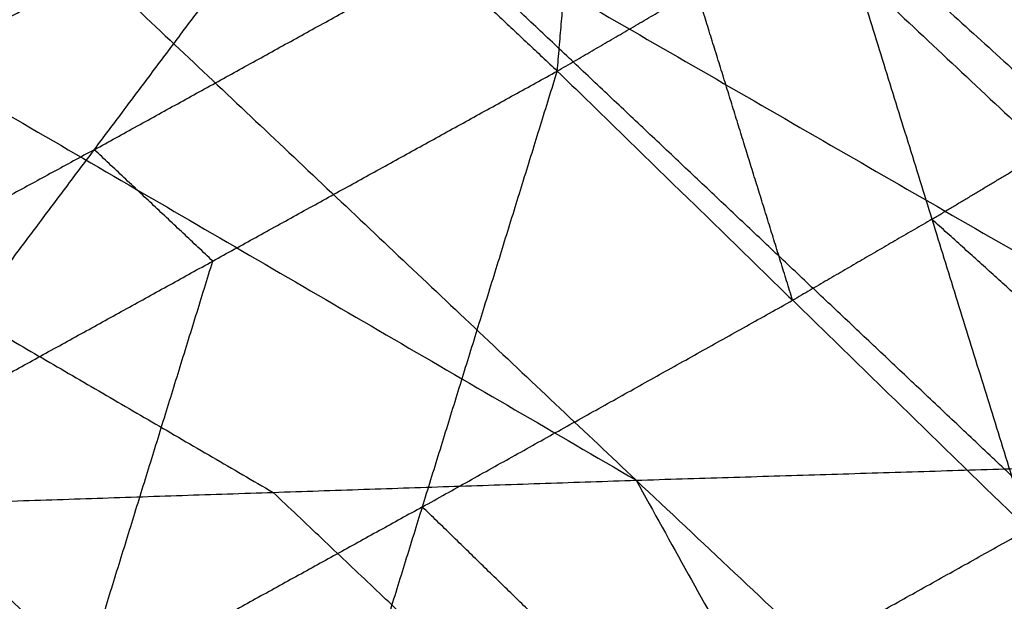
# Model space of a CAD drawing. Header units: millimetres. Extents: x -106 to 110, y -96 to 120.
# Tile 974 of 1020: x 94.96 to 96.483, y 57.902 to 58.803. Entities that reach past the tile are written whole.
import ezdxf

# ---------------------------------------------------------------- set-up
doc = ezdxf.new("R2010")
doc.units = ezdxf.units.MM
doc.header["$MEASUREMENT"] = 0
doc.layers.add('Default', color=7, linetype='Continuous', true_color=0x000000)

msp = doc.modelspace()

# ---------------------------------------------------------------- linework, layer by layer
at = {"layer": 'Default'}
for points in [[(95.1607, 59.9007, 12.2874), (96.1066, 59.0128, 11.4076), (97.0526, 58.1249, 10.5278)], [(94.0299, 59.8691, 11.6813), (94.9718, 58.9794, 10.7989), (95.9136, 58.0898, 9.9164)], [(94.0299, 59.8691, 11.6813), (95.5412, 58.997, 11.1045), (97.0526, 58.1249, 10.5278)], [(92.915, 59.836, 11.0933), (94.4143, 58.9629, 10.5049), (95.9136, 58.0898, 9.9164)], [(94.2287, 58.6902, 13.6781), (94.666, 59.0221, 13.795), (95.1033, 59.3541, 13.9119)], [(95.7916, 58.7231, 13.8763), (95.8163, 59.0133, 13.8739), (95.841, 59.3036, 13.8714)], [(94.2287, 58.6902, 13.6781), (94.7301, 58.9579, 13.792), (95.2316, 59.2257, 13.9059)], [(94.3989, 58.5099, 13.6896), (94.8152, 58.8678, 13.7978), (95.2316, 59.2257, 13.9059)], [(94.3989, 58.5099, 13.6896), (94.9119, 58.7889, 13.7899), (95.4249, 59.0679, 13.8901)], [(94.7259, 58.1349, 13.7169), (95.0754, 58.6014, 13.8035), (95.4249, 59.0679, 13.8901)], [(95.4249, 59.0679, 13.8901), (95.6082, 58.8955, 13.8832), (95.7916, 58.7231, 13.8763)], [(96.6009, 58.6315, 13.7846), (96.4998, 58.8563, 13.7738), (96.3988, 59.0811, 13.763)], [(96.1066, 59.0128, 11.4076), (96.5362, 58.8514, 11.3153), (96.9659, 58.6899, 11.2231)], [(96.4831, 58.1073, 10.2221), (96.0122, 58.5522, 10.6633), (95.5412, 58.997, 11.1045)], [(95.7916, 58.7231, 13.8763), (96.0069, 58.8485, 13.8506), (96.2222, 58.9739, 13.8248)], [(96.2222, 58.9739, 13.8248), (96.3711, 58.4937, 13.8412), (96.5199, 58.0136, 13.8576)], [(96.2222, 58.9739, 13.8248), (96.6009, 58.6315, 13.7846), (96.9795, 58.2892, 13.7444)], [(93.8526, 58.9442, 10.2116), (94.6023, 58.5076, 9.9173), (95.3519, 58.071, 9.6231)], [(95.0754, 58.6014, 13.8035), (95.3418, 58.7484, 13.8433), (95.6082, 58.8955, 13.8832)], [(96.1557, 58.3683, 13.867), (96.0813, 58.6084, 13.8588), (96.0069, 58.8485, 13.8506)], [(94.7259, 58.1349, 13.7169), (95.2587, 58.429, 13.7966), (95.7916, 58.7231, 13.8763)], [(95.3744, 57.3739, 13.7744), (95.583, 58.0485, 13.8254), (95.7916, 58.7231, 13.8763)], [(95.7916, 58.7231, 13.8763), (96.1557, 58.3683, 13.867), (96.5199, 58.0136, 13.8576)], [(96.3711, 58.4937, 13.8412), (96.486, 58.5626, 13.8129), (96.6009, 58.6315, 13.7846)], [(95.0754, 58.6014, 13.8035), (94.8189, 58.4619, 13.7534), (94.5624, 58.3224, 13.7032)], [(95.2587, 58.429, 13.7966), (95.1671, 58.5152, 13.8), (95.0754, 58.6014, 13.8035)], [(96.3711, 58.4937, 13.8412), (96.2634, 58.431, 13.8541), (96.1557, 58.3683, 13.867)], [(96.7497, 58.1514, 13.801), (96.5604, 58.3226, 13.8211), (96.3711, 58.4937, 13.8412)], [(95.0502, 57.7544, 13.7456), (95.1545, 58.0917, 13.7711), (95.2587, 58.429, 13.7966)], [(95.583, 58.0485, 13.8254), (95.8694, 58.2084, 13.8462), (96.1557, 58.3683, 13.867)], [(94.7259, 58.1349, 13.7169), (95.0502, 57.7544, 13.7456), (95.3744, 57.3739, 13.7744)], [(95.9136, 58.0898, 9.9164), (96.4831, 58.1073, 10.2221), (97.0526, 58.1249, 10.5278)], [(97.701, 56.9608, 9.9731), (97.092, 57.5341, 10.0976), (96.4831, 58.1073, 10.2221)], [(94.7902, 58.0523, 9.3298), (95.3519, 58.071, 9.6231), (95.9136, 58.0898, 9.9164)], [(95.9136, 58.0898, 9.9164), (96.5573, 56.9281, 9.3563), (97.201, 55.7664, 8.7962)], [(95.9136, 58.0898, 9.9164), (97.1315, 56.9432, 9.6674), (98.3493, 55.7967, 9.4184)], [(96.5573, 56.9281, 9.3563), (95.9546, 57.4996, 9.4897), (95.3519, 58.071, 9.6231)], [(94.7902, 58.0523, 9.3298), (95.4303, 56.8932, 8.7676), (96.0703, 55.7342, 8.2054)], [(94.7902, 58.0523, 9.3298), (95.9956, 56.9093, 9.063), (97.201, 55.7664, 8.7962)], [(95.583, 58.0485, 13.8254), (95.3166, 57.9014, 13.7855), (95.0502, 57.7544, 13.7456)], [(95.9472, 57.6937, 13.816), (95.7651, 57.8711, 13.8207), (95.583, 58.0485, 13.8254)], [(95.4303, 56.8932, 8.7676), (94.8346, 57.4619, 8.9096), (94.2389, 58.0305, 9.0516)], [(93.6876, 58.0087, 8.7733), (94.8789, 56.8715, 8.4894), (96.0703, 55.7342, 8.2054)], [(95.3744, 57.3739, 13.7744), (95.9472, 57.6937, 13.816), (96.5199, 58.0136, 13.8576)]]:
    msp.add_open_spline(points, degree=2, dxfattribs=at)

doc.saveas('drawing.dxf')
